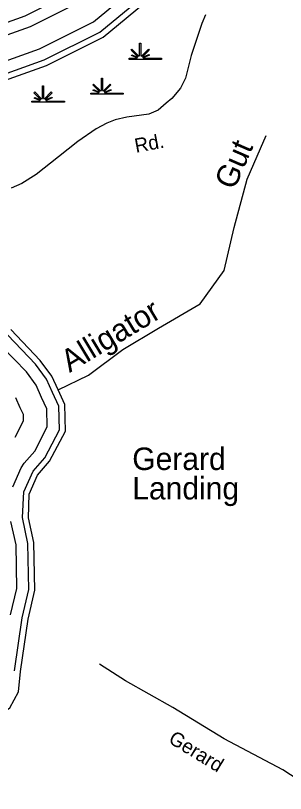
# Model space of a CAD drawing. Extents: x 2532689 to 2764727, y 536648 to 732970.
# Drawn here: x 2606778 to 2608581, y 614575 to 619767 of the extents above; entities that cross this region are included whole.
import ezdxf

# ---------------------------------------------------------------- set-up
doc = ezdxf.new("R2010")
doc.units = 0
for name, color, linetype in [('Exist Hydrographic Buffer Line', 7, 'Continuous'), ('Exist Hydrographic Creek Double Shore', 7, 'Continuous'), ('Exist Hydrographic Creek Single Shore', 7, 'Continuous'), ('Exist Hydrographic Creek Single Shore Label', 7, 'Continuous'), ('Exist Hydrographic Point Label', 7, 'Continuous'), ('Exist Hydrographic River Shore', 7, 'Continuous'), ('Exist Hydrographic Swamp CELL', 7, 'Continuous'), ('Exist Road Secondary Type 51 Attributed', 7, 'Continuous'), ('Exist Road Secondary Type 51 Label', 7, 'Continuous')]:
    doc.layers.add(name, color=color, linetype=linetype)

msp = doc.modelspace()

# ---------------------------------------------------------------- linework, layer by layer
at = {"layer": 'Exist Hydrographic Buffer Line'}
for points in [[(2606264.7, 619304.1), (2606937.2, 619544.2), (2607297.5, 619724.1), (2607604.5, 619979.1)], [(2604878.4, 619647.3), (2605015.7, 619602.8), (2605180.2, 619519.7), (2605189.4, 619494.7), (2605192.5, 619336.5), (2605184.7, 619312.8), (2605081.9, 619173.8), (2605006.1, 619011.9), (2604994.4, 618934.6), (2605091.6, 618799.1), (2605196.8, 618741.9), (2605252.3, 618729.6), (2605331.5, 618772.6), (2605486.5, 618942.4), (2605711.2, 619118.4), (2605953.6, 619202.1), (2606281.3, 619225), (2606968.8, 619470.4), (2607341.4, 619656.7), (2607657.2, 619918.8)], [(2605511.9, 619368.7), (2605605, 619420.3), (2605836.9, 619501.8), (2605931.3, 619521.3), (2606214.8, 619541.2), (2606842.9, 619765.4), (2607165.5, 619926.4)], [(2607209.6, 619859), (2606874.5, 619691.6), (2606231.5, 619462.1), (2605937, 619441.5), (2605863.6, 619426.3), (2605631.7, 619344.7), (2605550.3, 619299.7), (2605404.9, 619184.1), (2605415.4, 619240.8), (2605428.3, 619287.9), (2605432.4, 619336.5), (2605429.5, 619499.3), (2605425.2, 619542.6), (2605412.5, 619589.7), (2605392, 619634), (2605363.9, 619674), (2605329.4, 619708.5), (2605289.4, 619736.5), (2605271, 619746.3), (2605119.9, 619819)], [(2606771, 615393.9), (2606822.6, 615747.5), (2606867.5, 615934.9), (2606860.6, 616243.9), (2606823.4, 616415.9), (2606832.1, 616588.6), (2606894.6, 616725.9), (2606972.3, 616814.3), (2607070.3, 617002), (2607066.8, 617160.6), (2607025, 617251.3), (2606984.8, 617339.6), (2606911.8, 617439.5), (2606726, 617633.3)], [(2606758.9, 616620.9), (2606814.8, 616748), (2606834.5, 616778.8), (2606905.7, 616859.9), (2606989.7, 617020.8), (2606987.1, 617142.3), (2606952.2, 617218.1), (2606915.5, 617299), (2606850.3, 617387.9), (2606686.7, 617558.6)], [(2606776.7, 617217.7), (2606806.8, 617151.7), (2606828, 617105.6), (2606829, 617058.3), (2606773, 616951.1)], [(2606744.7, 615766.2), (2606787.4, 615943.4), (2606780.8, 616234.3), (2606746.5, 616388.6)]]:
    msp.add_lwpolyline(points, dxfattribs=at)
at = {"layer": 'Exist Hydrographic Creek Double Shore'}
for points in [[(2607061.5, 617267.9), (2607019.5, 617359.9), (2606942.6, 617465.2), (2606745.5, 617670.7)], [(2605786.5, 614526), (2605801.5, 614598.8), (2605891.5, 614684.5), (2606023.5, 614745.7), (2606239.5, 614793.8), (2606740.6, 615145.6), (2606796.6, 615253), (2606810.5, 615388.2), (2606861.6, 615738.2), (2606907.5, 615930.5), (2606900.5, 616248.8), (2606863.4, 616414.7), (2606868.6, 616572.5), (2606924.5, 616699.5), (2607005.5, 616791.4), (2607110.5, 616992.6), (2607106.4, 617169.8), (2607061.5, 617267.9)]]:
    msp.add_lwpolyline(points, dxfattribs=at)
at = {"layer": 'Exist Hydrographic Creek Single Shore'}
msp.add_lwpolyline([(2607061.5, 617267.9), (2607264.9, 617366.2), (2607494.4, 617537.4), (2607732, 617680.7), (2608011.5, 617842.5), (2608172.3, 618064.9), (2608238.3, 618352.1), (2608325.9, 618673.7), (2608415.1, 618879), (2608451.8, 618965.6)], dxfattribs=at)
at = {"layer": 'Exist Hydrographic River Shore'}
msp.add_lwpolyline([(2604880.4, 619604.6), (2604998.5, 619566.7), (2605149.4, 619494), (2605152.5, 619336.5), (2605047.5, 619194.3), (2604967.5, 619023.7), (2604952.3, 618924.6), (2605064.5, 618768.3), (2605182.4, 618704.1), (2605258.5, 618687.4), (2605356.5, 618740.7), (2605511.5, 618911.1), (2605724.4, 619080.6), (2605956.5, 619162.2), (2606289.5, 619185.5), (2606984.4, 619433.6), (2607363.6, 619622.9), (2607683.4, 619888.7)], dxfattribs=at)
at = {"layer": 'Exist Hydrographic Swamp CELL'}
for points in [[(2607535.8, 619481.3), (2607588.4, 619481.4), (2607590.4, 619485), (2607552.2, 619499.8), (2607555.1, 619505), (2607592.8, 619489.3), (2607594.4, 619492.1), (2607549.9, 619536.7), (2607555.1, 619541.8), (2607600.4, 619496.3), (2607606.7, 619498.7), (2607606.7, 619581.8), (2607613.9, 619581.8), (2607613.9, 619498.7), (2607620.2, 619496.3), (2607665.6, 619541.8), (2607670.7, 619536.7), (2607626.3, 619492.1), (2607628.3, 619488.5), (2607669.2, 619507.1), (2607671.6, 619502.1), (2607630.6, 619484.3), (2607632.2, 619481.4), (2607753.3, 619481.3), (2607753.3, 619474.2), (2607535.8, 619474.2)], [(2607280.3, 619248.5), (2607333, 619248.6), (2607335, 619252.2), (2607296.7, 619267), (2607299.6, 619272.2), (2607337.3, 619256.5), (2607338.9, 619259.3), (2607294.5, 619303.9), (2607299.6, 619309), (2607344.9, 619263.5), (2607351.3, 619265.9), (2607351.3, 619349), (2607358.5, 619349), (2607358.5, 619265.9), (2607364.8, 619263.5), (2607410.1, 619309), (2607415.3, 619303.9), (2607370.8, 619259.3), (2607372.8, 619255.7), (2607413.7, 619274.3), (2607416.2, 619269.3), (2607375.2, 619251.5), (2607376.8, 619248.6), (2607497.8, 619248.5), (2607497.8, 619241.4), (2607280.3, 619241.4)], [(2606886.4, 619196.4), (2606939, 619196.4), (2606941, 619200), (2606902.8, 619214.9), (2606905.7, 619220.1), (2606943.4, 619204.3), (2606945, 619207.2), (2606900.6, 619251.8), (2606905.7, 619256.9), (2606951, 619211.4), (2606957.3, 619213.8), (2606957.3, 619296.9), (2606964.6, 619296.9), (2606964.5, 619213.8), (2606970.9, 619211.4), (2607016.2, 619256.9), (2607021.3, 619251.8), (2606976.9, 619207.2), (2606978.9, 619203.6), (2607019.8, 619222.2), (2607022.2, 619217.2), (2606981.2, 619199.4), (2606982.9, 619196.4), (2607103.9, 619196.4), (2607103.9, 619189.3), (2606886.4, 619189.3)]]:
    msp.add_lwpolyline(points, close=True, dxfattribs=at)
at = {"layer": 'Exist Road Secondary Type 51 Attributed'}
for points in [[(2608045.8, 619771.3), (2608022.3, 619714.4), (2607951.2, 619499.9), (2607912.8, 619348.8), (2607879.4, 619282), (2607822.5, 619212.7), (2607784.2, 619181.8), (2607729.7, 619136), (2607669.1, 619108.8), (2607520.7, 619089), (2607442.7, 619070.5), (2607387.1, 619048.2), (2607316.6, 619009.9), (2607194.1, 618925.7), (2607065.4, 618823.1), (2606914.5, 618706.8), (2606819.3, 618644.9), (2606747.5, 618615.2)], [(2608760.9, 614603.2), (2608563.6, 614732.1), (2608171, 614939.8), (2607828.7, 615148.9), (2607512.9, 615326.3), (2607338.7, 615436.8)]]:
    msp.add_lwpolyline(points, dxfattribs=at)

# ---------------------------------------------------------------- texts
at = {"layer": 'Exist Hydrographic Creek Single Shore Label'}
for s, rotation, p in [('Gut', 66.5224, (2608238.8, 618596.7)), ('Alligator', 31.0854, (2607139.1, 617380.7))]:
    msp.add_text(s, height=150, rotation=rotation, dxfattribs=at).set_placement(p)
at = {"layer": 'Exist Hydrographic Point Label'}
for s, p in [('Gerard', (2607557.6, 616733.3)), ('Landing', (2607557.6, 616537))]:
    msp.add_text(s, height=150, dxfattribs=at).set_placement(p)
at = {"layer": 'Exist Road Secondary Type 51 Label'}
for s, rotation, p in [('Rd.', 10.6163, (2607582.4, 618850)), ('Gerard', 328.5861, (2607792.2, 614918))]:
    msp.add_text(s, height=95, rotation=rotation, dxfattribs=at).set_placement(p)

doc.saveas('drawing.dxf')
